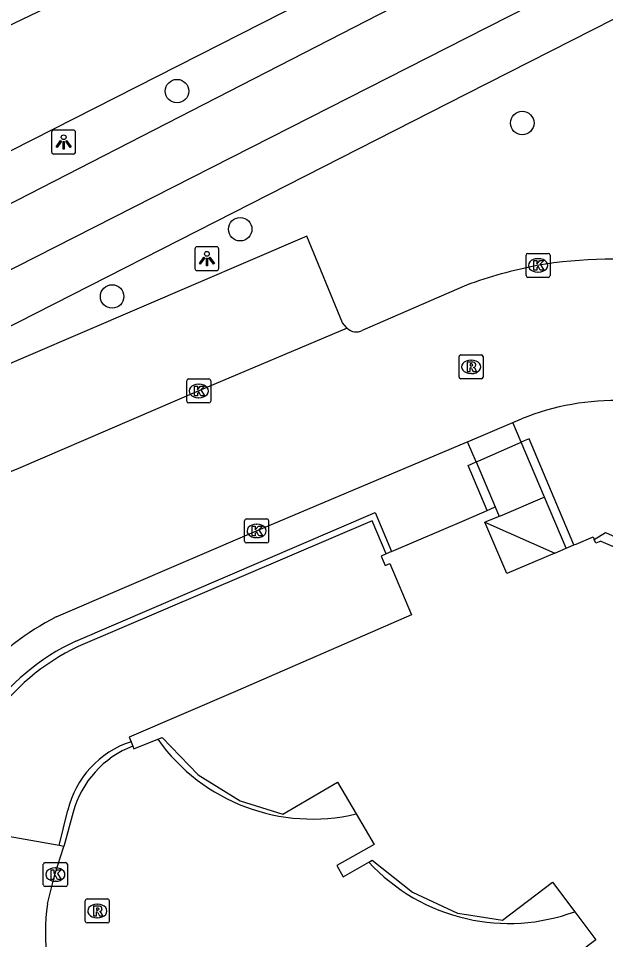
# Model space of a CAD drawing. Extents: x 158838 to 160074, y 386376 to 387776.
# Drawn here: x 159481.35 to 159505.8, y 386957.45 to 386995.8 of the extents above; entities that cross this region are included whole.
import ezdxf

# ---------------------------------------------------------------- set-up
doc = ezdxf.new("R2010")
doc.units = 0
for name, color, linetype in [('IMGEO_Boom', 7, 'Continuous'), ('IMGEO_Fietspad_gesloten', 7, 'Continuous'), ('IMGEO_Kolk', 7, 'Continuous'), ('IMGEO_Lichtpunt', 7, 'Continuous'), ('IMGEO_Muur', 7, 'Continuous'), ('IMGEO_Pand', 7, 'Continuous'), ('IMGEO_Parkeervlak_open', 7, 'Continuous'), ('IMGEO_Rijbaan_lokaal_gesloten', 7, 'Continuous'), ('IMGEO_Rijbaan_lokaal_open', 7, 'Continuous'), ('IMGEO_Rioolput', 7, 'Continuous'), ('IMGEO_Voetpad_gesloten', 7, 'Continuous'), ('IMGEO_Voetpad_halfverhard', 7, 'Continuous'), ('IMGEO_Voetpad_open', 7, 'Continuous')]:
    doc.layers.add(name, color=color, linetype=linetype)

msp = doc.modelspace()

# ---------------------------------------------------------------- linework, layer by layer
at = {"layer": 'IMGEO_Boom'}
for centre in [(159487.952, 386992.776), (159502.327, 386991.448), (159490.582, 386987.027), (159485.251, 386984.226)]:
    msp.add_circle(centre, 0.489, dxfattribs=at)
at = {"layer": 'IMGEO_Fietspad_gesloten'}
for points in [[(159470.367, 386982.632), (159500, 386997.852), (159503.991, 386999.902), (159504.177, 387000)], [(159471.468, 386980.489), (159500, 386995.002), (159505.284, 386997.69)]]:
    msp.add_lwpolyline(points, dxfattribs=at)
at = {"layer": 'IMGEO_Kolk'}
for p, q in [((159502.483, 386985.095), (159502.483, 386985.947)), ((159502.558, 386986.021), (159503.41, 386986.021)), ((159502.971, 386985.801), (159502.996, 386985.801)), ((159503.484, 386985.947), (159503.484, 386985.095)), ((159503.41, 386985.021), (159502.558, 386985.021)), ((159502.994, 386985.241), (159502.969, 386985.241)), ((159488.43, 386980.793), (159489.282, 386980.793)), ((159488.355, 386979.867), (159488.355, 386980.719)), ((159488.843, 386980.573), (159488.868, 386980.573)), ((159489.356, 386980.719), (159489.356, 386979.867)), ((159488.866, 386980.013), (159488.841, 386980.013)), ((159489.282, 386979.793), (159488.43, 386979.793)), ((159490.767, 386974.039), (159490.767, 386974.891)), ((159490.842, 386974.965), (159491.694, 386974.965)), ((159491.255, 386974.745), (159491.28, 386974.745)), ((159491.768, 386974.891), (159491.768, 386974.039)), ((159491.694, 386973.965), (159490.842, 386973.965)), ((159491.278, 386974.185), (159491.253, 386974.185)), ((159482.386, 386959.733), (159482.386, 386960.585)), ((159482.461, 386960.659), (159483.313, 386960.659)), ((159482.874, 386960.439), (159482.899, 386960.439)), ((159483.387, 386960.585), (159483.387, 386959.733)), ((159483.313, 386959.659), (159482.461, 386959.659)), ((159482.897, 386959.879), (159482.872, 386959.879))]:
    msp.add_line(p, q, dxfattribs=at)
for points in [[(159502.483, 386985.095), (159502.483, 386985.947)], [(159502.558, 386986.021), (159503.41, 386986.021)], [(159502.804, 386985.721), (159502.927, 386985.721), (159502.927, 386985.57), (159503.057, 386985.721), (159503.221, 386985.721), (159503.075, 386985.57), (159503.228, 386985.321), (159503.076, 386985.321), (159502.991, 386985.485), (159502.927, 386985.418), (159502.927, 386985.321), (159502.804, 386985.321), (159502.804, 386985.721)], [(159503.484, 386985.947), (159503.484, 386985.095)], [(159503.41, 386985.021), (159502.558, 386985.021)], [(159488.43, 386980.793), (159489.282, 386980.793)], [(159488.355, 386979.867), (159488.355, 386980.719)], [(159488.676, 386980.493), (159488.799, 386980.493), (159488.799, 386980.342), (159488.929, 386980.493), (159489.093, 386980.493), (159488.947, 386980.342), (159489.1, 386980.093), (159488.948, 386980.093), (159488.863, 386980.257), (159488.799, 386980.19), (159488.799, 386980.093), (159488.676, 386980.093), (159488.676, 386980.493)], [(159489.356, 386980.719), (159489.356, 386979.867)], [(159489.282, 386979.793), (159488.43, 386979.793)], [(159490.767, 386974.039), (159490.767, 386974.891)], [(159490.842, 386974.965), (159491.694, 386974.965)], [(159491.088, 386974.665), (159491.211, 386974.665), (159491.211, 386974.514), (159491.341, 386974.665), (159491.505, 386974.665), (159491.359, 386974.514), (159491.512, 386974.265), (159491.36, 386974.265), (159491.275, 386974.429), (159491.211, 386974.362), (159491.211, 386974.265), (159491.088, 386974.265), (159491.088, 386974.665)], [(159491.768, 386974.891), (159491.768, 386974.039)], [(159491.694, 386973.965), (159490.842, 386973.965)], [(159482.386, 386959.733), (159482.386, 386960.585)], [(159482.461, 386960.659), (159483.313, 386960.659)], [(159483.387, 386960.585), (159483.387, 386959.733)], [(159482.707, 386960.359), (159482.83, 386960.359), (159482.83, 386960.208), (159482.96, 386960.359), (159483.124, 386960.359), (159482.978, 386960.208), (159483.131, 386959.959), (159482.979, 386959.959), (159482.894, 386960.123), (159482.83, 386960.056), (159482.83, 386959.959), (159482.707, 386959.959), (159482.707, 386960.359)], [(159483.313, 386959.659), (159482.461, 386959.659)]]:
    msp.add_lwpolyline(points, dxfattribs=at)
for centre, start, end in [((159502.56, 386985.945), 91.552, 178.448), ((159502.56, 386985.945), 91.552, 178.448), ((159503.408, 386985.945), 1.552, 88.448), ((159503.408, 386985.945), 1.552, 88.448), ((159502.56, 386985.097), 181.552, 268.448), ((159502.56, 386985.097), 181.552, 268.448), ((159503.408, 386985.097), 271.552, 358.448), ((159503.408, 386985.097), 271.552, 358.448), ((159488.432, 386980.717), 91.552, 178.448), ((159488.432, 386980.717), 91.552, 178.448), ((159489.28, 386980.717), 1.552, 88.448), ((159489.28, 386980.717), 1.552, 88.448), ((159488.432, 386979.869), 181.552, 268.448), ((159488.432, 386979.869), 181.552, 268.448), ((159489.28, 386979.869), 271.552, 358.448), ((159489.28, 386979.869), 271.552, 358.448), ((159490.844, 386974.889), 91.552, 178.448), ((159490.844, 386974.889), 91.552, 178.448), ((159491.692, 386974.889), 1.552, 88.448), ((159491.692, 386974.889), 1.552, 88.448), ((159490.844, 386974.041), 181.552, 268.448), ((159490.844, 386974.041), 181.552, 268.448), ((159491.692, 386974.041), 271.552, 358.448), ((159491.692, 386974.041), 271.552, 358.448), ((159482.463, 386960.583), 91.552, 178.448), ((159482.463, 386960.583), 91.552, 178.448), ((159483.311, 386960.583), 1.552, 88.448), ((159483.311, 386960.583), 1.552, 88.448), ((159482.463, 386959.735), 181.552, 268.448), ((159482.463, 386959.735), 181.552, 268.448), ((159483.311, 386959.735), 271.552, 358.448), ((159483.311, 386959.735), 271.552, 358.448)]:
    msp.add_arc(centre, 0.0765, start, end, dxfattribs=at)
for centre, major_axis, ratio, start_param, end_param in [((159502.97, 386985.521), (-0.387, 0.002), 0.722429, 4.712389, 7.853982), ((159502.995, 386985.521), (-0.39, 0.002), 0.717154, 1.570796, 4.712389), ((159488.842, 386980.293), (-0.387, 0.002), 0.722429, 4.712389, 7.853982), ((159488.867, 386980.293), (-0.39, 0.002), 0.717154, 1.570796, 4.712389), ((159491.254, 386974.465), (-0.387, 0.002), 0.722429, 4.712389, 7.853982), ((159491.279, 386974.465), (-0.39, 0.002), 0.717154, 1.570796, 4.712389), ((159482.873, 386960.159), (-0.387, 0.002), 0.722429, 4.712389, 7.853982), ((159482.898, 386960.159), (-0.39, 0.002), 0.717154, 1.570796, 4.712389)]:
    msp.add_ellipse(centre, major_axis=major_axis, ratio=ratio, start_param=start_param, end_param=end_param, dxfattribs=at)
at = {"layer": 'IMGEO_Lichtpunt'}
for p, q in [((159483.635, 386991.155), (159482.827, 386991.155)), ((159483.635, 386991.155), (159482.827, 386991.155)), ((159482.733, 386991.06), (159482.733, 386990.253)), ((159482.733, 386991.06), (159482.733, 386990.253)), ((159483.729, 386990.253), (159483.729, 386991.06)), ((159483.729, 386990.253), (159483.729, 386991.06)), ((159482.827, 386990.159), (159483.635, 386990.159)), ((159482.827, 386990.159), (159483.635, 386990.159)), ((159488.697, 386986.203), (159488.697, 386985.396)), ((159488.697, 386986.203), (159488.697, 386985.396)), ((159489.599, 386986.298), (159488.791, 386986.298)), ((159489.599, 386986.298), (159488.791, 386986.298)), ((159489.693, 386985.396), (159489.693, 386986.203)), ((159489.693, 386985.396), (159489.693, 386986.203)), ((159488.791, 386985.302), (159489.599, 386985.302)), ((159488.791, 386985.302), (159489.599, 386985.302))]:
    msp.add_line(p, q, dxfattribs=at)
for points in [[(159483.107, 386990.724), (159483.146, 386990.696), (159482.958, 386990.434), (159482.92, 386990.461), (159483.107, 386990.724)], [(159483.319, 386990.696), (159483.357, 386990.723), (159483.544, 386990.461), (159483.505, 386990.433), (159483.319, 386990.696)], [(159483.209, 386990.676), (159483.256, 386990.676), (159483.256, 386990.354), (159483.209, 386990.354), (159483.209, 386990.676)], [(159489.071, 386985.867), (159489.11, 386985.839), (159488.922, 386985.577), (159488.884, 386985.604), (159489.071, 386985.867)], [(159489.173, 386985.819), (159489.22, 386985.819), (159489.22, 386985.497), (159489.173, 386985.497), (159489.173, 386985.819)], [(159489.283, 386985.839), (159489.321, 386985.866), (159489.508, 386985.604), (159489.469, 386985.576), (159489.283, 386985.839)]]:
    msp.add_lwpolyline(points, dxfattribs=at)
for centre in [(159483.232, 386990.858), (159489.196, 386986.001)]:
    msp.add_circle(centre, 0.0994, dxfattribs=at)
for centre, start, end in [((159482.827, 386991.06), 90, 180), ((159482.827, 386991.06), 90, 180), ((159483.635, 386991.06), 0, 90), ((159483.635, 386991.06), 0, 90), ((159482.827, 386990.253), 180, 270), ((159482.827, 386990.253), 180, 270), ((159483.635, 386990.253), 270, 0), ((159483.635, 386990.253), 270, 360), ((159488.791, 386986.203), 90, 180), ((159488.791, 386986.203), 90, 180), ((159489.599, 386986.203), 0, 90), ((159489.599, 386986.203), 0, 90), ((159488.791, 386985.396), 180, 270), ((159488.791, 386985.396), 180, 270), ((159489.599, 386985.396), 270, 0), ((159489.599, 386985.396), 270, 360)]:
    msp.add_arc(centre, 0.0946, start, end, dxfattribs=at)
at = {"layer": 'IMGEO_Muur'}
for points in [[(159504.481, 386973.882), (159502.612, 386978.302), (159502.406, 386978.212), (159502.288, 386978.16)], [(159503.257, 386975.867), (159502.288, 386978.16)], [(159500.86, 386975.317), (159500.068, 386977.191), (159500.23, 386977.26), (159500.406, 386977.337)], [(159500.406, 386977.337), (159501.199, 386975.462)], [(159504.156, 386973.743), (159503.257, 386975.867)], [(159483.738, 386969.876), (159496.204, 386975.226), (159496.886, 386973.604)], [(159496.664, 386973.508), (159496.073, 386974.888), (159483.838, 386969.652)], [(159483.044, 386961.37), (159483.409, 386962.834)], [(159483.629, 386962.755), (159483.234, 386961.326)], [(159483.234, 386961.326), (159483.044, 386961.37)]]:
    msp.add_lwpolyline(points, dxfattribs=at)
for centre, radius, start, end in [((159487.631, 386961.463), 9.27, 114.8331, 175.5445), ((159487.736, 386961.386), 9.139, 115.2487, 175.2031), ((159487.274, 386961.911), 3.974, 108.1095, 166.5685), ((159487.584, 386961.68), 4.099, 111.0388, 164.8007)]:
    msp.add_arc(centre, radius, start, end, dxfattribs=at)
at = {"layer": 'IMGEO_Pand'}
for points in [[(159500.86, 386975.317), (159500.996, 386975.375), (159501.199, 386975.462)], [(159501.199, 386975.462), (159501.365, 386975.069)], [(159496.886, 386973.604), (159500, 386974.946), (159500.86, 386975.317)], [(159501.365, 386975.069), (159500.766, 386974.829)], [(159503.69, 386973.545), (159501.688, 386972.693), (159500.766, 386974.829)], [(159504.481, 386973.882), (159504.567, 386973.918), (159505.276, 386974.22), (159505.323, 386974.11)], [(159504.156, 386973.743), (159504.252, 386973.784), (159504.481, 386973.882)], [(159505.602, 386974.044), (159505.39, 386973.954), (159505.323, 386974.11)], [(159496.664, 386973.508), (159496.452, 386973.417), (159496.618, 386973.026), (159496.812, 386973.108), (159497.714, 386970.973), (159490.388, 386967.777), (159485.96, 386965.883), (159486.039, 386965.688)], [(159496.886, 386973.604), (159496.664, 386973.508)], [(159503.69, 386973.545), (159504.156, 386973.743)], [(159486.113, 386965.506), (159486.16, 386965.391), (159487.152, 386965.792)], [(159487.152, 386965.792), (159487.333, 386965.865), (159488.828, 386964.311), (159490.576, 386963.233), (159492.364, 386962.676), (159494.632, 386964.008), (159495.41, 386962.684)], [(159486.039, 386965.688), (159486.113, 386965.506)], [(159495.41, 386962.684), (159496.156, 386961.414), (159494.61, 386960.533), (159494.874, 386960.068), (159495.933, 386960.68)], [(159495.933, 386960.68), (159496.076, 386960.763), (159497.758, 386959.423), (159499.634, 386958.553), (159500, 386958.495), (159501.503, 386958.257), (159503.591, 386959.838), (159504.511, 386958.611)], [(159504.511, 386958.611), (159505.388, 386957.441), (159503.97, 386956.367), (159504.316, 386955.945), (159505.297, 386956.689)]]:
    msp.add_lwpolyline(points, dxfattribs=at)
msp.add_arc((159532.959, 387036.135), 67.851, 246.22231, 269.09925, dxfattribs=at)
at = {"layer": 'IMGEO_Parkeervlak_open'}
msp.add_lwpolyline([(159495.037, 386982.903), (159494.845, 386983.132), (159493.354, 386986.736), (159479.384, 386980.742)], dxfattribs=at)
at = {"layer": 'IMGEO_Rijbaan_lokaal_gesloten'}
for points in [[(159506.555, 387007.488), (159501.961, 387005.543), (159500, 387004.606), (159490.366, 387000), (159466.95, 386988.806)], [(159469.441, 386984.349), (159478.468, 386988.994), (159495.8, 386997.815), (159500, 386999.942), (159500.114, 387000), (159503.135, 387001.53)], [(159483.044, 386961.37), (159478.629, 386962.15)]]:
    msp.add_lwpolyline(points, dxfattribs=at)
at = {"layer": 'IMGEO_Rijbaan_lokaal_open'}
for points in [[(159500, 386984.697), (159498.122, 386983.885), (159495.665, 386982.815)], [(159495.037, 386982.903), (159488.855, 386980.294), (159481.349, 386977.062)], [(159500.049, 386978.18), (159501.941, 386978.98)], [(159501.941, 386978.98), (159502.298, 386979.131)], [(159482.926, 386970.886), (159491.267, 386974.466), (159500, 386978.159), (159500.049, 386978.18)], [(159482.556, 386958.942), (159482.87, 386960.16), (159483.234, 386961.326)]]:
    msp.add_lwpolyline(points, dxfattribs=at)
for centre, radius, start, end in [((159506.023, 386967.5), 18.277, 81.8419, 99.7123), ((159506.465, 386967.152), 18.698, 100.8675, 110.229), ((159495.41, 386983.281), 0.531, 225.3531, 298.6934), ((159506.251, 386969.346), 10.553, 64.7245, 111.9981), ((159487.03, 386962.328), 15.791, 111.0856, 147.7908), ((159487.685, 386961.443), 10.574, 116.7493, 161.6635), ((159491.219, 386957.742), 8.746, 172.1153, 233.0917)]:
    msp.add_arc(centre, radius, start, end, dxfattribs=at)
at = {"layer": 'IMGEO_Rioolput'}
for p, q in [((159499.697, 386980.871), (159499.697, 386981.723)), ((159499.772, 386981.797), (159500.624, 386981.797)), ((159500.185, 386981.577), (159500.21, 386981.577)), ((159500.698, 386981.723), (159500.698, 386980.871)), ((159500.624, 386980.797), (159499.772, 386980.797)), ((159500.208, 386981.017), (159500.183, 386981.017)), ((159484.133, 386958.216), (159484.133, 386959.068)), ((159484.208, 386959.142), (159485.06, 386959.142)), ((159484.621, 386958.922), (159484.646, 386958.922)), ((159485.134, 386959.068), (159485.134, 386958.216)), ((159485.06, 386958.142), (159484.208, 386958.142)), ((159484.644, 386958.362), (159484.619, 386958.362))]:
    msp.add_line(p, q, dxfattribs=at)
for points in [[(159499.697, 386980.871), (159499.697, 386981.723)], [(159499.772, 386981.797), (159500.624, 386981.797)], [(159500.286, 386981.495), (159500.034, 386981.497), (159500.034, 386981.097)], [(159500.698, 386981.723), (159500.698, 386980.871)], [(159500.034, 386981.097), (159500.158, 386981.097), (159500.158, 386981.259), (159500.169, 386981.259)], [(159500.212, 386981.416), (159500.158, 386981.416), (159500.158, 386981.335)], [(159500.158, 386981.335), (159500.21, 386981.335)], [(159500.216, 386981.23), (159500.287, 386981.097), (159500.427, 386981.097), (159500.362, 386981.223)], [(159500.624, 386980.797), (159499.772, 386980.797)], [(159484.133, 386958.216), (159484.133, 386959.068)], [(159484.208, 386959.142), (159485.06, 386959.142)], [(159485.134, 386959.068), (159485.134, 386958.216)], [(159484.722, 386958.84), (159484.47, 386958.842), (159484.47, 386958.442)], [(159484.47, 386958.442), (159484.594, 386958.442), (159484.594, 386958.604), (159484.605, 386958.604)], [(159484.648, 386958.761), (159484.594, 386958.761), (159484.594, 386958.68)], [(159484.594, 386958.68), (159484.646, 386958.68)], [(159484.652, 386958.575), (159484.723, 386958.442), (159484.863, 386958.442), (159484.798, 386958.568)], [(159485.06, 386958.142), (159484.208, 386958.142)]]:
    msp.add_lwpolyline(points, dxfattribs=at)
for centre, radius, start, end in [((159499.774, 386981.721), 0.0765, 91.552, 178.448), ((159499.774, 386981.721), 0.0765, 91.552, 178.448), ((159500.285, 386981.385), 0.109, 350.3612, 89.416), ((159500.622, 386981.721), 0.0765, 1.552, 88.448), ((159500.622, 386981.721), 0.0765, 1.552, 88.448), ((159500.168, 386981.206), 0.0533, 26.0293, 88.6989), ((159500.194, 386981.524), 0.19, 274.7715, 282.9687), ((159500.218, 386981.32), 0.0964, 77.0061, 93.1865), ((159500.232, 386981.377), 0.0378, 276.6634, 79.6772), ((159500.283, 386981.385), 0.112, 277.5842, 350.9817), ((159500.267, 386981.17), 0.108, 29.5134, 73.7905), ((159499.774, 386980.873), 0.0765, 181.552, 268.448), ((159499.774, 386980.873), 0.0765, 181.552, 268.448), ((159500.622, 386980.873), 0.0765, 271.552, 358.448), ((159500.622, 386980.873), 0.0765, 271.552, 358.448), ((159484.21, 386959.066), 0.0765, 91.552, 178.448), ((159484.21, 386959.066), 0.0765, 91.552, 178.448), ((159485.058, 386959.066), 0.0765, 1.552, 88.448), ((159485.058, 386959.066), 0.0765, 1.552, 88.448), ((159484.604, 386958.551), 0.0533, 26.0293, 88.6989), ((159484.63, 386958.869), 0.19, 274.7715, 282.9687), ((159484.654, 386958.665), 0.0964, 77.0061, 93.1865), ((159484.668, 386958.722), 0.0378, 276.6634, 79.6772), ((159484.721, 386958.73), 0.109, 350.3612, 89.416), ((159484.719, 386958.73), 0.112, 277.5842, 350.9817), ((159484.703, 386958.515), 0.108, 29.5134, 73.7905), ((159484.21, 386958.218), 0.0765, 181.552, 268.448), ((159484.21, 386958.218), 0.0765, 181.552, 268.448), ((159485.058, 386958.218), 0.0765, 271.552, 358.448), ((159485.058, 386958.218), 0.0765, 271.552, 358.448)]:
    msp.add_arc(centre, radius, start, end, dxfattribs=at)
for centre, major_axis, ratio, start_param, end_param in [((159500.184, 386981.297), (-0.387, 0.002), 0.722429, 4.712389, 7.853982), ((159500.209, 386981.297), (-0.39, 0.002), 0.717154, 1.570796, 4.712389), ((159484.62, 386958.642), (-0.387, 0.002), 0.722429, 4.712389, 7.853982), ((159484.645, 386958.642), (-0.39, 0.002), 0.717154, 1.570796, 4.712389)]:
    msp.add_ellipse(centre, major_axis=major_axis, ratio=ratio, start_param=start_param, end_param=end_param, dxfattribs=at)
at = {"layer": 'IMGEO_Voetpad_gesloten'}
for points in [[(159503.257, 386975.867), (159501.472, 386975.112), (159501.365, 386975.069)], [(159500.766, 386974.829), (159503.69, 386973.545)]]:
    msp.add_lwpolyline(points, dxfattribs=at)
at = {"layer": 'IMGEO_Voetpad_halfverhard'}
msp.add_lwpolyline([(159505.323, 386974.11), (159505.796, 386974.4)], dxfattribs=at)
msp.add_arc((159532.913, 387034.836), 66.241, 245.83492, 269.24849, dxfattribs=at)
at = {"layer": 'IMGEO_Voetpad_open'}
for points in [[(159472.365, 386978.59), (159500, 386992.659), (159506.154, 386995.792)], [(159502.288, 386978.16), (159501.941, 386978.98)], [(159500.406, 386977.337), (159500.049, 386978.18)], [(159500.406, 386977.337), (159500.517, 386977.385), (159502.288, 386978.16)]]:
    msp.add_lwpolyline(points, dxfattribs=at)
for centre, radius, start, end in [((159493.584, 386970.356), 7.887, 215.3623, 283.3889), ((159501.768, 386966.068), 7.943, 222.7185, 257.1354), ((159501.774, 386966.059), 7.935, 257.0805, 290.175)]:
    msp.add_arc(centre, radius, start, end, dxfattribs=at)

doc.saveas('drawing.dxf')
